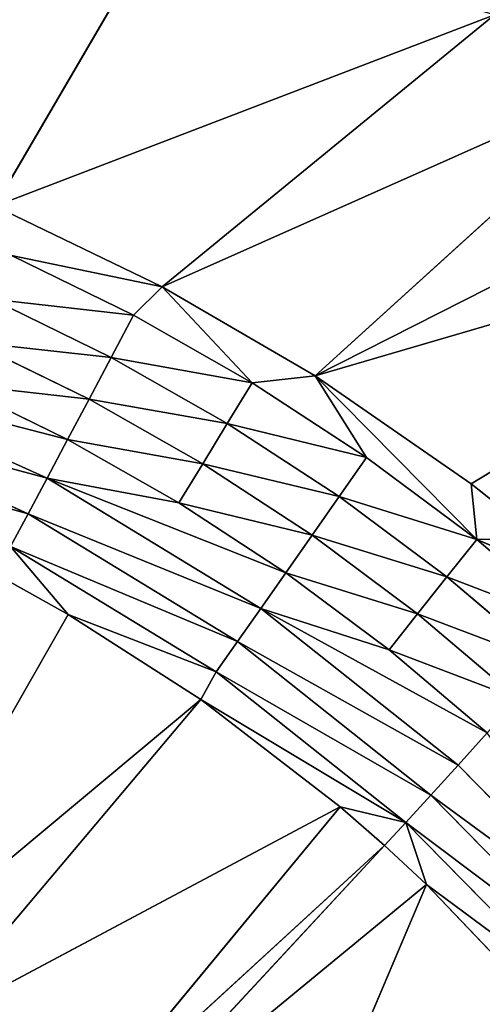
# Model space of a CAD drawing. Extents: x 0 to 500, y 0 to 390.
# Tile 611 of 656: x 260 to 265, y 214 to 225. Entities that reach past the tile are written whole.
import ezdxf

# ---------------------------------------------------------------- set-up
doc = ezdxf.new("R2010")
doc.units = 0
doc.header["$LTSCALE"] = 25.4
doc.layers.get('0').update_dxf_attribs({"linetype": 'CONTINUOUS'})

# ---------------------------------------------------------------- blocks, each defined once
blk = doc.blocks.new('ATLANTA505_-_S_STL')
at = {"color": 0}
for p, q in [((259.755, 25.401, 167.094), (261.587, 25.508, 163.961)), ((259.755, 25.401, 167.094), (261.587, 25.508, 163.961)), ((261.591, 25.382, 167.977), (265.237, 25.492, 164.994)), ((261.591, 25.382, 167.977), (265.237, 25.492, 164.994)), ((263.269, 25.363, 168.953), (266.992, 25.485, 165.577)), ((263.269, 25.363, 168.953), (266.992, 25.485, 165.577)), ((261.591, 25.382, 167.977), (259.755, 25.401, 167.094)), ((261.591, 25.382, 167.977), (259.755, 25.401, 167.094)), ((261.276, 25.354, 168.289), (261.591, 25.382, 167.977)), ((261.276, 25.354, 168.289), (261.591, 25.382, 167.977)), ((262.579, 25.338, 169.03), (261.591, 25.382, 167.977)), ((262.579, 25.338, 169.03), (261.591, 25.382, 167.977)), ((263.269, 25.363, 168.953), (261.591, 25.382, 167.977)), ((263.269, 25.363, 168.953), (261.591, 25.382, 167.977)), ((261.032, 25.266, 168.753), (259.721, 25.28, 168.112)), ((261.032, 25.266, 168.753), (259.721, 25.28, 168.112)), ((259.937, 25.368, 167.634), (261.276, 25.354, 168.289)), ((259.937, 25.368, 167.634), (261.276, 25.354, 168.289)), ((261.032, 25.266, 168.753), (260.79, 25.121, 169.211)), ((261.032, 25.266, 168.753), (260.79, 25.121, 169.211)), ((261.276, 25.354, 168.289), (261.032, 25.266, 168.753)), ((261.276, 25.354, 168.289), (261.032, 25.266, 168.753)), ((262.306, 25.251, 169.478), (261.032, 25.266, 168.753)), ((262.306, 25.251, 169.478), (261.032, 25.266, 168.753)), ((261.276, 25.354, 168.289), (262.579, 25.338, 169.03)), ((261.276, 25.354, 168.289), (262.579, 25.338, 169.03)), ((262.579, 25.338, 169.03), (262.306, 25.251, 169.478)), ((262.579, 25.338, 169.03), (262.306, 25.251, 169.478)), ((262.579, 25.338, 169.03), (263.269, 25.363, 168.953)), ((262.579, 25.338, 169.03), (263.269, 25.363, 168.953)), ((262.579, 25.338, 169.03), (263.833, 25.323, 169.849)), ((262.579, 25.338, 169.03), (263.833, 25.323, 169.849)), ((263.833, 25.323, 169.849), (263.269, 25.363, 168.953)), ((263.833, 25.323, 169.849), (263.269, 25.363, 168.953)), ((265.042, 25.306, 170.75), (263.269, 25.363, 168.953)), ((264.981, 25.341, 170.14), (263.269, 25.363, 168.953)), ((265.042, 25.306, 170.75), (263.269, 25.363, 168.953)), ((264.981, 25.341, 170.14), (263.269, 25.363, 168.953)), ((263.833, 25.323, 169.849), (263.533, 25.235, 170.279)), ((263.833, 25.323, 169.849), (263.533, 25.235, 170.279)), ((263.833, 25.323, 169.849), (265.042, 25.306, 170.75)), ((263.833, 25.323, 169.849), (265.042, 25.306, 170.75)), ((265.042, 25.306, 170.75), (264.716, 25.218, 171.16)), ((265.042, 25.306, 170.75), (264.716, 25.218, 171.16)), ((265.745, 25.33, 170.745), (264.981, 25.341, 170.14)), ((264.981, 25.341, 170.14), (265.042, 25.306, 170.75)), ((264.981, 25.341, 170.14), (265.042, 25.306, 170.75)), ((265.745, 25.33, 170.745), (264.981, 25.341, 170.14)), ((265.745, 25.33, 170.745), (265.042, 25.306, 170.75)), ((265.745, 25.33, 170.745), (265.042, 25.306, 170.75)), ((265.042, 25.306, 170.75), (266.439, 25.32, 171.339)), ((265.042, 25.306, 170.75), (266.439, 25.32, 171.339)), ((265.042, 25.306, 170.75), (266.192, 25.289, 171.723)), ((265.042, 25.306, 170.75), (266.192, 25.289, 171.723)), ((262.306, 25.251, 169.478), (262.036, 25.106, 169.919)), ((262.306, 25.251, 169.478), (262.036, 25.106, 169.919)), ((263.533, 25.235, 170.279), (262.306, 25.251, 169.478)), ((263.533, 25.235, 170.279), (262.306, 25.251, 169.478)), ((263.533, 25.235, 170.279), (263.237, 25.09, 170.703)), ((263.533, 25.235, 170.279), (263.237, 25.09, 170.703)), ((264.716, 25.218, 171.16), (263.533, 25.235, 170.279)), ((264.716, 25.218, 171.16), (263.533, 25.235, 170.279)), ((264.716, 25.218, 171.16), (264.393, 25.073, 171.565)), ((264.716, 25.218, 171.16), (264.393, 25.073, 171.565)), ((265.841, 25.201, 172.113), (264.716, 25.218, 171.16)), ((265.841, 25.201, 172.113), (264.716, 25.218, 171.16)), ((259.508, 25.135, 168.584), (260.79, 25.121, 169.211)), ((259.508, 25.135, 168.584), (260.79, 25.121, 169.211)), ((260.79, 25.121, 169.211), (260.554, 24.92, 169.654)), ((260.79, 25.121, 169.211), (260.554, 24.92, 169.654)), ((260.79, 25.121, 169.211), (262.036, 25.106, 169.919)), ((260.79, 25.121, 169.211), (262.036, 25.106, 169.919)), ((262.036, 25.106, 169.919), (261.774, 24.905, 170.348)), ((262.036, 25.106, 169.919), (261.774, 24.905, 170.348)), ((262.036, 25.106, 169.919), (263.237, 25.09, 170.703)), ((262.036, 25.106, 169.919), (263.237, 25.09, 170.703)), ((263.237, 25.09, 170.703), (262.948, 24.889, 171.114)), ((263.237, 25.09, 170.703), (262.948, 24.889, 171.114)), ((263.237, 25.09, 170.703), (264.393, 25.073, 171.565)), ((263.237, 25.09, 170.703), (264.393, 25.073, 171.565)), ((264.393, 25.073, 171.565), (264.08, 24.872, 171.958)), ((264.393, 25.073, 171.565), (264.08, 24.872, 171.958)), ((264.393, 25.073, 171.565), (265.494, 25.056, 172.497)), ((264.393, 25.073, 171.565), (265.494, 25.056, 172.497)), ((260.554, 24.92, 169.654), (257.84, 24.693, 168.952)), ((260.554, 24.92, 169.654), (257.84, 24.693, 168.952)), ((260.554, 24.92, 169.654), (259.301, 24.934, 169.041)), ((260.554, 24.92, 169.654), (259.301, 24.934, 169.041)), ((260.554, 24.92, 169.654), (260.33, 24.666, 170.076)), ((260.554, 24.92, 169.654), (260.33, 24.666, 170.076)), ((261.774, 24.905, 170.348), (260.33, 24.666, 170.076)), ((261.774, 24.905, 170.348), (260.33, 24.666, 170.076)), ((262.948, 24.889, 171.114), (260.33, 24.666, 170.076)), ((262.948, 24.889, 171.114), (260.33, 24.666, 170.076)), ((261.774, 24.905, 170.348), (260.554, 24.92, 169.654)), ((261.774, 24.905, 170.348), (260.554, 24.92, 169.654)), ((262.948, 24.889, 171.114), (261.774, 24.905, 170.348)), ((262.948, 24.889, 171.114), (261.774, 24.905, 170.348)), ((262.948, 24.889, 171.114), (262.674, 24.635, 171.505)), ((262.948, 24.889, 171.114), (262.674, 24.635, 171.505)), ((264.08, 24.872, 171.958), (262.674, 24.635, 171.505)), ((264.08, 24.872, 171.958), (262.674, 24.635, 171.505)), ((265.157, 24.855, 172.869), (262.674, 24.635, 171.505)), ((265.157, 24.855, 172.869), (262.674, 24.635, 171.505)), ((264.08, 24.872, 171.958), (262.948, 24.889, 171.114)), ((264.08, 24.872, 171.958), (262.948, 24.889, 171.114)), ((265.157, 24.855, 172.869), (264.08, 24.872, 171.958)), ((265.157, 24.855, 172.869), (264.08, 24.872, 171.958)), ((265.157, 24.855, 172.869), (264.837, 24.601, 173.223)), ((265.157, 24.855, 172.869), (264.837, 24.601, 173.223)), ((257.84, 24.693, 168.952), (260.33, 24.666, 170.076)), ((257.84, 24.693, 168.952), (260.33, 24.666, 170.076)), ((260.33, 24.666, 170.076), (260.121, 24.364, 170.468)), ((260.33, 24.666, 170.076), (260.121, 24.364, 170.468)), ((260.33, 24.666, 170.076), (262.674, 24.635, 171.505)), ((260.33, 24.666, 170.076), (262.674, 24.635, 171.505)), ((262.674, 24.635, 171.505), (262.417, 24.333, 171.868)), ((262.674, 24.635, 171.505), (262.417, 24.333, 171.868)), ((262.674, 24.635, 171.505), (264.837, 24.601, 173.223)), ((262.674, 24.635, 171.505), (264.837, 24.601, 173.223)), ((264.837, 24.601, 173.223), (264.537, 24.299, 173.552)), ((264.837, 24.601, 173.223), (264.537, 24.299, 173.552)), ((264.837, 24.601, 173.223), (266.759, 24.569, 175.18)), ((264.837, 24.601, 173.223), (266.759, 24.569, 175.18)), ((260.121, 24.364, 170.468), (257.681, 24.391, 169.367)), ((260.121, 24.364, 170.468), (257.681, 24.391, 169.367)), ((260.121, 24.364, 170.468), (259.929, 24.02, 170.825)), ((260.121, 24.364, 170.468), (259.929, 24.02, 170.825)), ((262.417, 24.333, 171.868), (260.121, 24.364, 170.468)), ((262.417, 24.333, 171.868), (260.121, 24.364, 170.468)), ((262.417, 24.333, 171.868), (262.183, 23.989, 172.199)), ((262.417, 24.333, 171.868), (262.183, 23.989, 172.199)), ((264.537, 24.299, 173.552), (262.417, 24.333, 171.868)), ((264.537, 24.299, 173.552), (262.417, 24.333, 171.868)), ((264.537, 24.299, 173.552), (264.264, 23.955, 173.851)), ((264.537, 24.299, 173.552), (264.264, 23.955, 173.851)), ((266.422, 24.266, 175.47), (264.537, 24.299, 173.552)), ((266.422, 24.266, 175.47), (264.537, 24.299, 173.552)), ((262.183, 23.989, 172.199), (259.929, 24.02, 170.825)), ((259.929, 24.02, 170.825), (260.56, 23.65, 171.57)), ((259.929, 24.02, 170.825), (260.56, 23.65, 171.57)), ((262.183, 23.989, 172.199), (259.929, 24.02, 170.825)), ((262.183, 23.989, 172.199), (260.56, 23.65, 171.57)), ((262.183, 23.989, 172.199), (260.56, 23.65, 171.57)), ((262.183, 23.989, 172.199), (262.017, 23.629, 172.503)), ((262.183, 23.989, 172.199), (262.017, 23.629, 172.503)), ((264.264, 23.955, 173.851), (262.183, 23.989, 172.199)), ((264.264, 23.955, 173.851), (262.183, 23.989, 172.199)), ((264.264, 23.955, 173.851), (262.017, 23.629, 172.503)), ((264.264, 23.955, 173.851), (262.017, 23.629, 172.503)), ((264.264, 23.955, 173.851), (263.545, 23.604, 173.681)), ((264.264, 23.955, 173.851), (263.545, 23.604, 173.681)), ((264.031, 23.596, 174.105), (264.264, 23.955, 173.851)), ((264.031, 23.596, 174.105), (264.264, 23.955, 173.851)), ((264.491, 23.588, 174.531), (264.264, 23.955, 173.851)), ((264.491, 23.588, 174.531), (264.264, 23.955, 173.851)), ((266.114, 23.922, 175.734), (264.264, 23.955, 173.851)), ((266.114, 23.922, 175.734), (264.264, 23.955, 173.851)), ((264.491, 23.588, 174.531), (266.114, 23.922, 175.734)), ((264.491, 23.588, 174.531), (266.114, 23.922, 175.734)), ((260.56, 23.65, 171.57), (258.221, 18.205, 175.669)), ((260.56, 23.65, 171.57), (258.221, 18.205, 175.669)), ((260.56, 23.65, 171.57), (259.766, 23.66, 171.129)), ((260.56, 23.65, 171.57), (259.766, 23.66, 171.129)), ((262.017, 23.629, 172.503), (260.56, 23.65, 171.57)), ((262.017, 23.629, 172.503), (260.56, 23.65, 171.57)), ((262.017, 23.629, 172.503), (258.221, 18.205, 175.669)), ((262.017, 23.629, 172.503), (258.221, 18.205, 175.669)), ((262.017, 23.629, 172.503), (258.966, 18.205, 176.12)), ((262.017, 23.629, 172.503), (258.966, 18.205, 176.12)), ((263.545, 23.604, 173.681), (258.966, 18.205, 176.12)), ((263.545, 23.604, 173.681), (258.966, 18.205, 176.12)), ((263.545, 23.604, 173.681), (260.562, 18.205, 177.287)), ((263.545, 23.604, 173.681), (260.562, 18.205, 177.287)), ((264.031, 23.596, 174.105), (260.562, 18.205, 177.287)), ((264.031, 23.596, 174.105), (260.562, 18.205, 177.287)), ((264.031, 23.596, 174.105), (260.85, 18.205, 177.53)), ((264.031, 23.596, 174.105), (260.85, 18.205, 177.53)), ((264.491, 23.588, 174.531), (260.85, 18.205, 177.53)), ((264.491, 23.588, 174.531), (260.85, 18.205, 177.53)), ((263.545, 23.604, 173.681), (262.017, 23.629, 172.503)), ((263.545, 23.604, 173.681), (262.017, 23.629, 172.503)), ((264.491, 23.588, 174.531), (262.513, 18.205, 179.193)), ((264.491, 23.588, 174.531), (262.513, 18.205, 179.193)), ((264.031, 23.596, 174.105), (263.545, 23.604, 173.681)), ((264.031, 23.596, 174.105), (263.545, 23.604, 173.681)), ((264.491, 23.588, 174.531), (264.031, 23.596, 174.105)), ((264.491, 23.588, 174.531), (264.031, 23.596, 174.105)), ((265.852, 23.563, 175.957), (264.491, 23.588, 174.531)), ((265.852, 23.563, 175.957), (264.491, 23.588, 174.531))]:
    blk.add_line(p, q, dxfattribs=at)
mesh = blk.add_polyface(dxfattribs=at)
corners = [(259.755, 25.401, 167.094), (261.587, 25.508, 163.961), (257.763, 25.525, 163.095)]
mesh.append_faces([[corners[k] for k in face] for face in [(0, 1, 2)]], dxfattribs={"color": 0})
mesh = blk.add_polyface(dxfattribs=at)
corners = [(259.755, 25.401, 167.094), (265.237, 25.492, 164.994), (261.587, 25.508, 163.961), (261.591, 25.382, 167.977)]
mesh.append_faces([[corners[k] for k in face] for face in [(0, 1, 2), (1, 0, 3)]], dxfattribs={"vtx0": -1, "color": 0})
mesh = blk.add_polyface(dxfattribs=at)
corners = [(261.591, 25.382, 167.977), (266.992, 25.485, 165.577), (265.237, 25.492, 164.994), (263.269, 25.363, 168.953)]
mesh.append_faces([[corners[k] for k in face] for face in [(0, 1, 2), (1, 0, 3)]], dxfattribs={"vtx0": -1, "color": 0})
mesh = blk.add_polyface(dxfattribs=at)
corners = [(263.269, 25.363, 168.953), (268.696, 25.477, 166.207), (266.992, 25.485, 165.577), (270.347, 25.471, 166.886), (264.981, 25.341, 170.14), (265.745, 25.33, 170.745)]
mesh.append_faces([[corners[k] for k in face] for face in [(0, 1, 2), (3, 4, 5)]], dxfattribs={"vtx0": -1, "color": 0})
mesh.append_faces([[corners[k] for k in face] for face in [(1, 0, 3)]], dxfattribs={"vtx0": -1, "vtx1": -1, "color": 0})
mesh.append_faces([[corners[k] for k in face] for face in [(3, 0, 4)]], dxfattribs={"vtx0": -1, "vtx2": -1, "color": 0})
mesh = blk.add_polyface(dxfattribs=at)
corners = [(259.937, 25.368, 167.634), (261.591, 25.382, 167.977), (259.755, 25.401, 167.094), (261.276, 25.354, 168.289)]
mesh.append_faces([[corners[k] for k in face] for face in [(0, 1, 2), (1, 0, 3)]], dxfattribs={"vtx0": -1, "color": 0})
mesh = blk.add_polyface(dxfattribs=at)
corners = [(262.579, 25.338, 169.03), (261.591, 25.382, 167.977), (261.276, 25.354, 168.289)]
mesh.append_faces([[corners[k] for k in face] for face in [(0, 1, 2)]], dxfattribs={"color": 0})
mesh = blk.add_polyface(dxfattribs=at)
corners = [(262.579, 25.338, 169.03), (263.269, 25.363, 168.953), (261.591, 25.382, 167.977)]
mesh.append_faces([[corners[k] for k in face] for face in [(0, 1, 2)]], dxfattribs={"color": 0})
mesh = blk.add_polyface(dxfattribs=at)
corners = [(259.508, 25.135, 168.584), (261.032, 25.266, 168.753), (259.721, 25.28, 168.112), (260.79, 25.121, 169.211)]
mesh.append_faces([[corners[k] for k in face] for face in [(0, 1, 2), (1, 0, 3)]], dxfattribs={"vtx0": -1, "color": 0})
mesh = blk.add_polyface(dxfattribs=at)
corners = [(259.721, 25.28, 168.112), (261.276, 25.354, 168.289), (259.937, 25.368, 167.634), (261.032, 25.266, 168.753)]
mesh.append_faces([[corners[k] for k in face] for face in [(0, 1, 2), (1, 0, 3)]], dxfattribs={"vtx0": -1, "color": 0})
mesh = blk.add_polyface(dxfattribs=at)
corners = [(260.79, 25.121, 169.211), (262.306, 25.251, 169.478), (261.032, 25.266, 168.753), (262.036, 25.106, 169.919)]
mesh.append_faces([[corners[k] for k in face] for face in [(0, 1, 2), (1, 0, 3)]], dxfattribs={"vtx0": -1, "color": 0})
mesh = blk.add_polyface(dxfattribs=at)
corners = [(261.032, 25.266, 168.753), (262.579, 25.338, 169.03), (261.276, 25.354, 168.289), (262.306, 25.251, 169.478)]
mesh.append_faces([[corners[k] for k in face] for face in [(0, 1, 2), (1, 0, 3)]], dxfattribs={"vtx0": -1, "color": 0})
mesh = blk.add_polyface(dxfattribs=at)
corners = [(262.306, 25.251, 169.478), (263.833, 25.323, 169.849), (262.579, 25.338, 169.03), (263.533, 25.235, 170.279)]
mesh.append_faces([[corners[k] for k in face] for face in [(0, 1, 2), (1, 0, 3)]], dxfattribs={"vtx0": -1, "color": 0})
mesh = blk.add_polyface(dxfattribs=at)
corners = [(263.833, 25.323, 169.849), (263.269, 25.363, 168.953), (262.579, 25.338, 169.03)]
mesh.append_faces([[corners[k] for k in face] for face in [(0, 1, 2)]], dxfattribs={"color": 0})
mesh = blk.add_polyface(dxfattribs=at)
corners = [(265.042, 25.306, 170.75), (263.269, 25.363, 168.953), (263.833, 25.323, 169.849)]
mesh.append_faces([[corners[k] for k in face] for face in [(0, 1, 2)]], dxfattribs={"color": 0})
mesh = blk.add_polyface(dxfattribs=at)
corners = [(265.042, 25.306, 170.75), (264.981, 25.341, 170.14), (263.269, 25.363, 168.953)]
mesh.append_faces([[corners[k] for k in face] for face in [(0, 1, 2)]], dxfattribs={"color": 0})
mesh = blk.add_polyface(dxfattribs=at)
corners = [(263.533, 25.235, 170.279), (265.042, 25.306, 170.75), (263.833, 25.323, 169.849), (264.716, 25.218, 171.16)]
mesh.append_faces([[corners[k] for k in face] for face in [(0, 1, 2), (1, 0, 3)]], dxfattribs={"vtx0": -1, "color": 0})
mesh = blk.add_polyface(dxfattribs=at)
corners = [(264.716, 25.218, 171.16), (266.192, 25.289, 171.723), (265.042, 25.306, 170.75), (265.841, 25.201, 172.113)]
mesh.append_faces([[corners[k] for k in face] for face in [(0, 1, 2), (1, 0, 3)]], dxfattribs={"vtx0": -1, "color": 0})
mesh = blk.add_polyface(dxfattribs=at)
corners = [(265.042, 25.306, 170.75), (265.745, 25.33, 170.745), (264.981, 25.341, 170.14)]
mesh.append_faces([[corners[k] for k in face] for face in [(0, 1, 2)]], dxfattribs={"color": 0})
mesh = blk.add_polyface(dxfattribs=at)
corners = [(266.439, 25.32, 171.339), (265.745, 25.33, 170.745), (265.042, 25.306, 170.75)]
mesh.append_faces([[corners[k] for k in face] for face in [(0, 1, 2)]], dxfattribs={"color": 0})
mesh = blk.add_polyface(dxfattribs=at)
corners = [(266.192, 25.289, 171.723), (266.439, 25.32, 171.339), (265.042, 25.306, 170.75)]
mesh.append_faces([[corners[k] for k in face] for face in [(0, 1, 2)]], dxfattribs={"color": 0})
mesh = blk.add_polyface(dxfattribs=at)
corners = [(262.036, 25.106, 169.919), (263.533, 25.235, 170.279), (262.306, 25.251, 169.478), (263.237, 25.09, 170.703)]
mesh.append_faces([[corners[k] for k in face] for face in [(0, 1, 2), (1, 0, 3)]], dxfattribs={"vtx0": -1, "color": 0})
mesh = blk.add_polyface(dxfattribs=at)
corners = [(263.237, 25.09, 170.703), (264.716, 25.218, 171.16), (263.533, 25.235, 170.279), (264.393, 25.073, 171.565)]
mesh.append_faces([[corners[k] for k in face] for face in [(0, 1, 2), (1, 0, 3)]], dxfattribs={"vtx0": -1, "color": 0})
mesh = blk.add_polyface(dxfattribs=at)
corners = [(264.393, 25.073, 171.565), (265.841, 25.201, 172.113), (264.716, 25.218, 171.16), (265.494, 25.056, 172.497)]
mesh.append_faces([[corners[k] for k in face] for face in [(0, 1, 2), (1, 0, 3)]], dxfattribs={"vtx0": -1, "color": 0})
mesh = blk.add_polyface(dxfattribs=at)
corners = [(259.301, 24.934, 169.041), (260.79, 25.121, 169.211), (259.508, 25.135, 168.584), (260.554, 24.92, 169.654)]
mesh.append_faces([[corners[k] for k in face] for face in [(0, 1, 2), (1, 0, 3)]], dxfattribs={"vtx0": -1, "color": 0})
mesh = blk.add_polyface(dxfattribs=at)
corners = [(260.554, 24.92, 169.654), (262.036, 25.106, 169.919), (260.79, 25.121, 169.211), (261.774, 24.905, 170.348)]
mesh.append_faces([[corners[k] for k in face] for face in [(0, 1, 2), (1, 0, 3)]], dxfattribs={"vtx0": -1, "color": 0})
mesh = blk.add_polyface(dxfattribs=at)
corners = [(261.774, 24.905, 170.348), (263.237, 25.09, 170.703), (262.036, 25.106, 169.919), (262.948, 24.889, 171.114)]
mesh.append_faces([[corners[k] for k in face] for face in [(0, 1, 2), (1, 0, 3)]], dxfattribs={"vtx0": -1, "color": 0})
mesh = blk.add_polyface(dxfattribs=at)
corners = [(262.948, 24.889, 171.114), (264.393, 25.073, 171.565), (263.237, 25.09, 170.703), (264.08, 24.872, 171.958)]
mesh.append_faces([[corners[k] for k in face] for face in [(0, 1, 2), (1, 0, 3)]], dxfattribs={"vtx0": -1, "color": 0})
mesh = blk.add_polyface(dxfattribs=at)
corners = [(264.08, 24.872, 171.958), (265.494, 25.056, 172.497), (264.393, 25.073, 171.565), (265.157, 24.855, 172.869)]
mesh.append_faces([[corners[k] for k in face] for face in [(0, 1, 2), (1, 0, 3)]], dxfattribs={"vtx0": -1, "color": 0})
mesh = blk.add_polyface(dxfattribs=at)
corners = [(260.554, 24.92, 169.654), (259.301, 24.934, 169.041), (257.84, 24.693, 168.952)]
mesh.append_faces([[corners[k] for k in face] for face in [(0, 1, 2)]], dxfattribs={"color": 0})
mesh = blk.add_polyface(dxfattribs=at)
corners = [(260.33, 24.666, 170.076), (260.554, 24.92, 169.654), (257.84, 24.693, 168.952)]
mesh.append_faces([[corners[k] for k in face] for face in [(0, 1, 2)]], dxfattribs={"color": 0})
mesh = blk.add_polyface(dxfattribs=at)
corners = [(261.774, 24.905, 170.348), (260.554, 24.92, 169.654), (260.33, 24.666, 170.076)]
mesh.append_faces([[corners[k] for k in face] for face in [(0, 1, 2)]], dxfattribs={"color": 0})
mesh = blk.add_polyface(dxfattribs=at)
corners = [(262.948, 24.889, 171.114), (261.774, 24.905, 170.348), (260.33, 24.666, 170.076)]
mesh.append_faces([[corners[k] for k in face] for face in [(0, 1, 2)]], dxfattribs={"color": 0})
mesh = blk.add_polyface(dxfattribs=at)
corners = [(262.674, 24.635, 171.505), (262.948, 24.889, 171.114), (260.33, 24.666, 170.076)]
mesh.append_faces([[corners[k] for k in face] for face in [(0, 1, 2)]], dxfattribs={"color": 0})
mesh = blk.add_polyface(dxfattribs=at)
corners = [(264.08, 24.872, 171.958), (262.948, 24.889, 171.114), (262.674, 24.635, 171.505)]
mesh.append_faces([[corners[k] for k in face] for face in [(0, 1, 2)]], dxfattribs={"color": 0})
mesh = blk.add_polyface(dxfattribs=at)
corners = [(265.157, 24.855, 172.869), (264.08, 24.872, 171.958), (262.674, 24.635, 171.505)]
mesh.append_faces([[corners[k] for k in face] for face in [(0, 1, 2)]], dxfattribs={"color": 0})
mesh = blk.add_polyface(dxfattribs=at)
corners = [(264.837, 24.601, 173.223), (265.157, 24.855, 172.869), (262.674, 24.635, 171.505)]
mesh.append_faces([[corners[k] for k in face] for face in [(0, 1, 2)]], dxfattribs={"color": 0})
mesh = blk.add_polyface(dxfattribs=at)
corners = [(266.759, 24.569, 175.18), (265.157, 24.855, 172.869), (264.837, 24.601, 173.223)]
mesh.append_faces([[corners[k] for k in face] for face in [(0, 1, 2)]], dxfattribs={"color": 0})
mesh = blk.add_polyface(dxfattribs=at)
corners = [(257.681, 24.391, 169.367), (260.33, 24.666, 170.076), (257.84, 24.693, 168.952), (260.121, 24.364, 170.468)]
mesh.append_faces([[corners[k] for k in face] for face in [(0, 1, 2), (1, 0, 3)]], dxfattribs={"vtx0": -1, "color": 0})
mesh = blk.add_polyface(dxfattribs=at)
corners = [(260.121, 24.364, 170.468), (262.674, 24.635, 171.505), (260.33, 24.666, 170.076), (262.417, 24.333, 171.868)]
mesh.append_faces([[corners[k] for k in face] for face in [(0, 1, 2), (1, 0, 3)]], dxfattribs={"vtx0": -1, "color": 0})
mesh = blk.add_polyface(dxfattribs=at)
corners = [(262.417, 24.333, 171.868), (264.837, 24.601, 173.223), (262.674, 24.635, 171.505), (264.537, 24.299, 173.552)]
mesh.append_faces([[corners[k] for k in face] for face in [(0, 1, 2), (1, 0, 3)]], dxfattribs={"vtx0": -1, "color": 0})
mesh = blk.add_polyface(dxfattribs=at)
corners = [(264.537, 24.299, 173.552), (266.759, 24.569, 175.18), (264.837, 24.601, 173.223), (266.422, 24.266, 175.47)]
mesh.append_faces([[corners[k] for k in face] for face in [(0, 1, 2), (1, 0, 3)]], dxfattribs={"vtx0": -1, "color": 0})
mesh = blk.add_polyface(dxfattribs=at)
corners = [(257.536, 24.047, 169.746), (260.121, 24.364, 170.468), (257.681, 24.391, 169.367), (259.929, 24.02, 170.825)]
mesh.append_faces([[corners[k] for k in face] for face in [(0, 1, 2), (1, 0, 3)]], dxfattribs={"vtx0": -1, "color": 0})
mesh = blk.add_polyface(dxfattribs=at)
corners = [(259.929, 24.02, 170.825), (262.417, 24.333, 171.868), (260.121, 24.364, 170.468), (262.183, 23.989, 172.199)]
mesh.append_faces([[corners[k] for k in face] for face in [(0, 1, 2), (1, 0, 3)]], dxfattribs={"vtx0": -1, "color": 0})
mesh = blk.add_polyface(dxfattribs=at)
corners = [(262.183, 23.989, 172.199), (264.537, 24.299, 173.552), (262.417, 24.333, 171.868), (264.264, 23.955, 173.851)]
mesh.append_faces([[corners[k] for k in face] for face in [(0, 1, 2), (1, 0, 3)]], dxfattribs={"vtx0": -1, "color": 0})
mesh = blk.add_polyface(dxfattribs=at)
corners = [(264.264, 23.955, 173.851), (266.422, 24.266, 175.47), (264.537, 24.299, 173.552), (266.114, 23.922, 175.734)]
mesh.append_faces([[corners[k] for k in face] for face in [(0, 1, 2), (1, 0, 3)]], dxfattribs={"vtx0": -1, "color": 0})
mesh = blk.add_polyface(dxfattribs=at)
corners = [(260.56, 23.65, 171.57), (259.929, 24.02, 170.825), (259.766, 23.66, 171.129)]
mesh.append_faces([[corners[k] for k in face] for face in [(0, 1, 2)]], dxfattribs={"color": 0})
mesh = blk.add_polyface(dxfattribs=at)
corners = [(262.183, 23.989, 172.199), (259.929, 24.02, 170.825), (260.56, 23.65, 171.57)]
mesh.append_faces([[corners[k] for k in face] for face in [(0, 1, 2)]], dxfattribs={"color": 0})
mesh = blk.add_polyface(dxfattribs=at)
corners = [(262.017, 23.629, 172.503), (262.183, 23.989, 172.199), (260.56, 23.65, 171.57)]
mesh.append_faces([[corners[k] for k in face] for face in [(0, 1, 2)]], dxfattribs={"color": 0})
mesh = blk.add_polyface(dxfattribs=at)
corners = [(264.264, 23.955, 173.851), (262.183, 23.989, 172.199), (262.017, 23.629, 172.503)]
mesh.append_faces([[corners[k] for k in face] for face in [(0, 1, 2)]], dxfattribs={"color": 0})
mesh = blk.add_polyface(dxfattribs=at)
corners = [(264.264, 23.955, 173.851), (262.017, 23.629, 172.503), (263.545, 23.604, 173.681)]
mesh.append_faces([[corners[k] for k in face] for face in [(0, 1, 2)]], dxfattribs={"color": 0})
mesh = blk.add_polyface(dxfattribs=at)
corners = [(264.031, 23.596, 174.105), (264.264, 23.955, 173.851), (263.545, 23.604, 173.681)]
mesh.append_faces([[corners[k] for k in face] for face in [(0, 1, 2)]], dxfattribs={"color": 0})
mesh = blk.add_polyface(dxfattribs=at)
corners = [(264.491, 23.588, 174.531), (264.264, 23.955, 173.851), (264.031, 23.596, 174.105)]
mesh.append_faces([[corners[k] for k in face] for face in [(0, 1, 2)]], dxfattribs={"color": 0})
mesh = blk.add_polyface(dxfattribs=at)
corners = [(266.114, 23.922, 175.734), (264.264, 23.955, 173.851), (264.491, 23.588, 174.531)]
mesh.append_faces([[corners[k] for k in face] for face in [(0, 1, 2)]], dxfattribs={"color": 0})
mesh = blk.add_polyface(dxfattribs=at)
corners = [(265.852, 23.563, 175.957), (266.114, 23.922, 175.734), (264.491, 23.588, 174.531)]
mesh.append_faces([[corners[k] for k in face] for face in [(0, 1, 2)]], dxfattribs={"color": 0})
mesh = blk.add_polyface(dxfattribs=at)
corners = [(260.56, 23.65, 171.57), (259.766, 23.66, 171.129), (258.221, 18.205, 175.669)]
mesh.append_faces([[corners[k] for k in face] for face in [(0, 1, 2)]], dxfattribs={"color": 0})
mesh = blk.add_polyface(dxfattribs=at)
corners = [(258.221, 18.205, 175.669), (262.017, 23.629, 172.503), (260.56, 23.65, 171.57)]
mesh.append_faces([[corners[k] for k in face] for face in [(0, 1, 2)]], dxfattribs={"color": 0})
mesh = blk.add_polyface(dxfattribs=at)
corners = [(258.966, 18.205, 176.12), (262.017, 23.629, 172.503), (258.221, 18.205, 175.669)]
mesh.append_faces([[corners[k] for k in face] for face in [(0, 1, 2)]], dxfattribs={"color": 0})
mesh = blk.add_polyface(dxfattribs=at)
corners = [(258.966, 18.205, 176.12), (263.545, 23.604, 173.681), (262.017, 23.629, 172.503)]
mesh.append_faces([[corners[k] for k in face] for face in [(0, 1, 2)]], dxfattribs={"color": 0})
mesh = blk.add_polyface(dxfattribs=at)
corners = [(260.562, 18.205, 177.287), (263.545, 23.604, 173.681), (258.966, 18.205, 176.12)]
mesh.append_faces([[corners[k] for k in face] for face in [(0, 1, 2)]], dxfattribs={"color": 0})
mesh = blk.add_polyface(dxfattribs=at)
corners = [(260.562, 18.205, 177.287), (264.031, 23.596, 174.105), (263.545, 23.604, 173.681)]
mesh.append_faces([[corners[k] for k in face] for face in [(0, 1, 2)]], dxfattribs={"color": 0})
mesh = blk.add_polyface(dxfattribs=at)
corners = [(260.85, 18.205, 177.53), (264.031, 23.596, 174.105), (260.562, 18.205, 177.287)]
mesh.append_faces([[corners[k] for k in face] for face in [(0, 1, 2)]], dxfattribs={"color": 0})
mesh = blk.add_polyface(dxfattribs=at)
corners = [(260.85, 18.205, 177.53), (264.491, 23.588, 174.531), (264.031, 23.596, 174.105)]
mesh.append_faces([[corners[k] for k in face] for face in [(0, 1, 2)]], dxfattribs={"color": 0})
mesh = blk.add_polyface(dxfattribs=at)
corners = [(262.513, 18.205, 179.193), (264.491, 23.588, 174.531), (260.85, 18.205, 177.53)]
mesh.append_faces([[corners[k] for k in face] for face in [(0, 1, 2)]], dxfattribs={"color": 0})
mesh = blk.add_polyface(dxfattribs=at)
corners = [(262.513, 18.205, 179.193), (265.852, 23.563, 175.957), (264.491, 23.588, 174.531)]
mesh.append_faces([[corners[k] for k in face] for face in [(0, 1, 2)]], dxfattribs={"color": 0})

msp = doc.modelspace()

# ---------------------------------------------------------------- block references
at = {"color": 254, "extrusion": (0, -1, 1.11022e-16)}
msp.add_blockref('ATLANTA505_-_S_STL', (-0.149, -0.01, -389.852), dxfattribs=at)

doc.saveas('drawing.dxf')
